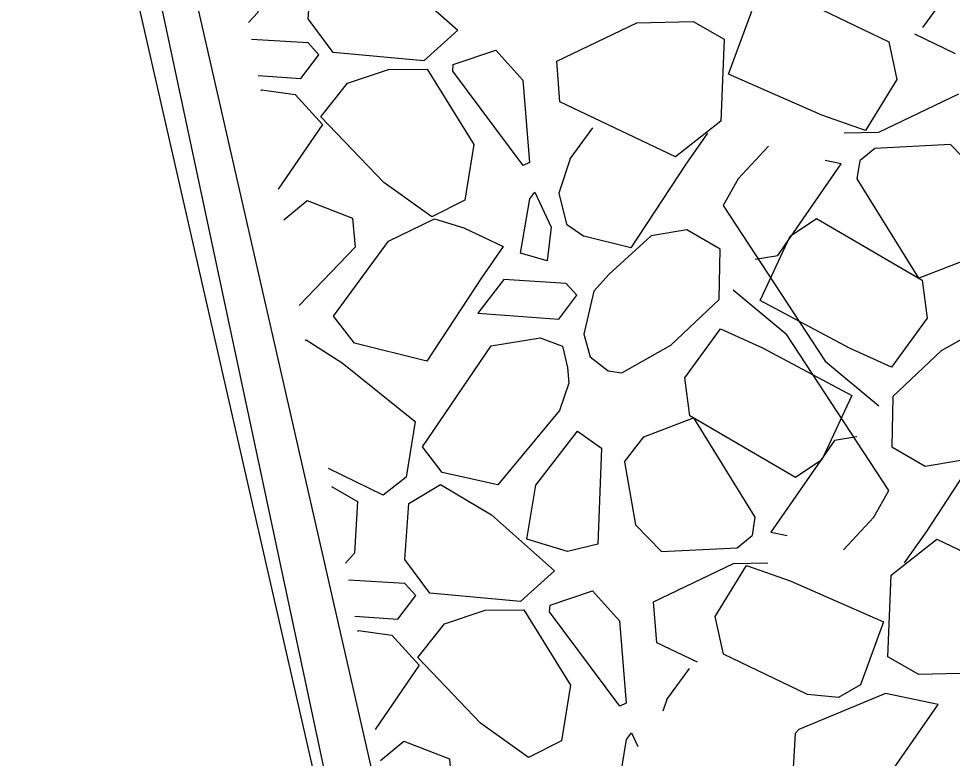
# Model space of a CAD drawing. Extents: x 3040896 to 3051146, y 687568 to 732976.
# Drawn here: x 3044038.86 to 3044056.86, y 721984.35 to 721998.61 of the extents above; entities that cross this region are included whole.
import ezdxf

# ---------------------------------------------------------------- set-up
doc = ezdxf.new("R2010")
doc.units = 0
for name, color, linetype in [('Default', 7, 'Continuous'), ('Exist Horizontal Alignment', 7, 'Continuous'), ('Exist Right of Way Line', 7, 'Continuous'), ('Exist Structure Major Bridge WW', 7, 'Continuous'), ('Exist Structure Minor Head and End Wall', 7, 'Continuous')]:
    doc.layers.add(name, color=color, linetype=linetype)

msp = doc.modelspace()

# ---------------------------------------------------------------- linework, layer by layer
at = {"layer": 'Default'}
for p, q in [((3044056.723, 721999.037), (3044056.286, 721998.443)), ((3044049.237, 721997.796), (3044050.78, 721998.532)), ((3044050.78, 721998.532), (3044051.864, 721998.558)), ((3044047.33, 721998.393), (3044046.672, 721997.798)), ((3044056.131, 721998.319), (3044056.919, 721997.944)), ((3044046.672, 721997.798), (3044044.924, 721997.963)), ((3044047.241, 721997.731), (3044048.059, 721998.004)), ((3044048.059, 721998.004), (3044048.581, 721997.427)), ((3044049.298, 721997.006), (3044049.237, 721997.796)), ((3044045.204, 721997.367), (3044045.99, 721997.634)), ((3044045.99, 721997.634), (3044046.737, 721997.641)), ((3044048.581, 721997.427), (3044048.711, 721995.841)), ((3044043.529, 721997.229), (3044043.549, 721997.239)), ((3044043.549, 721997.239), (3044044.191, 721997.151)), ((3044056.98, 721997.154), (3044055.437, 721996.417)), ((3044049.493, 721995.912), (3044049.931, 721996.507)), ((3044055.437, 721996.417), (3044054.777, 721996.402)), ((3044056.828, 721996.188), (3044055.366, 721996.111)), ((3044056.828, 721996.188), (3044057.326, 721995.67)), ((3044055.366, 721996.111), (3044055.082, 721995.876)), ((3044049.493, 721995.912), (3044049.274, 721995.249)), ((3044054.721, 721995.811), (3044054.407, 721995.877)), ((3044048.814, 721995.265), (3044049.129, 721994.595)), ((3044049.274, 721995.249), (3044049.423, 721994.647)), ((3044045.995, 721994.32), (3044046.878, 721994.752)), ((3044046.878, 721994.752), (3044047.446, 721994.579)), ((3044047.446, 721994.579), (3044048.206, 721994.219)), ((3044049.129, 721994.595), (3044049.051, 721993.94)), ((3044049.423, 721994.647), (3044049.761, 721994.419)), ((3044051.057, 721994.426), (3044050.249, 721993.686)), ((3044045.347, 721994.204), (3044044.272, 721993.079)), ((3044049.051, 721993.94), (3044048.539, 721994.093)), ((3044050.249, 721993.686), (3044049.95, 721993.361)), ((3044049.279, 721992.821), (3044049.626, 721993.278)), ((3044049.95, 721993.361), (3044049.76, 721992.531)), ((3044047.714, 721992.936), (3044049.279, 721992.821)), ((3044057.589, 721992.74), (3044056.647, 721992.206)), ((3044044.393, 721992.403), (3044044.405, 721992.418)), ((3044049.76, 721992.531), (3044049.88, 721992.092)), ((3044049.345, 721992.295), (3044049.446, 721991.888)), ((3044050.493, 721991.784), (3044051.434, 721992.318)), ((3044049.88, 721992.092), (3044050.226, 721991.819)), ((3044049.446, 721991.888), (3044049.472, 721991.585)), ((3044050.226, 721991.819), (3044050.493, 721991.784)), ((3044049.638, 721990.658), (3044050.101, 721990.331)), ((3044050.101, 721990.331), (3044050.027, 721988.482)), ((3044050.539, 721990.068), (3044050.756, 721988.854)), ((3044044.896, 721989.591), (3044045.396, 721989.302)), ((3044051.254, 721988.336), (3044050.756, 721988.854)), ((3044052.715, 721988.412), (3044053, 721988.648)), ((3044053.361, 721988.713), (3044053.675, 721988.646)), ((3044051.254, 721988.336), (3044052.715, 721988.412)), ((3044051.102, 721987.37), (3044052.645, 721988.106)), ((3044052.645, 721988.106), (3044053.305, 721988.122)), ((3044049.195, 721987.967), (3044048.537, 721987.372)), ((3044048.537, 721987.372), (3044046.789, 721987.537)), ((3044049.106, 721987.305), (3044049.924, 721987.578)), ((3044049.924, 721987.578), (3044050.446, 721987.001)), ((3044051.163, 721986.58), (3044051.102, 721987.37)), ((3044047.069, 721986.941), (3044047.855, 721987.208)), ((3044047.855, 721987.208), (3044048.602, 721987.215)), ((3044050.446, 721987.001), (3044050.576, 721985.415)), ((3044045.394, 721986.804), (3044045.414, 721986.813)), ((3044045.414, 721986.813), (3044046.056, 721986.726)), ((3044051.951, 721986.205), (3044051.163, 721986.58)), ((3044051.358, 721985.487), (3044051.796, 721986.081)), ((3044057.302, 721985.991), (3044056.217, 721985.966)), ((3044055.088, 721985.764), (3044054.665, 721985.52)), ((3044055.572, 721985.598), (3044053.9, 721984.905)), ((3044054.665, 721985.52), (3044054.067, 721985.581)), ((3044056.586, 721985.385), (3044055.572, 721985.598)), ((3044051.358, 721985.487), (3044051.283, 721985.26)), ((3044050.679, 721984.84), (3044050.802, 721984.578))]:
    msp.add_line(p, q, dxfattribs=at)
for points in [[(3044044.924, 721997.963), (3044044.443, 721998.607), (3044044.522, 721999.688), (3044045.131, 722000.054), (3044046.111, 721999.468), (3044047.33, 721998.393)], [(3044043.531, 721999.728), (3044043.474, 721998.732), (3044043.296, 721998.536)], [(3044054.015, 721998.943), (3044055.634, 721998.165), (3044055.794, 721997.442), (3044055.188, 721996.455), (3044054.346, 721996.754), (3044052.548, 721997.545), (3044052.994, 721998.76)], [(3044051.864, 721998.558), (3044052.462, 721998.217), (3044052.399, 721996.639), (3044051.522, 721995.947), (3044049.298, 721997.006)], [(3044043.478, 721997.518), (3044044.305, 721997.458), (3044044.652, 721997.914), (3044044.441, 721998.144), (3044043.354, 721998.21)], [(3044046.737, 721997.641), (3044047.636, 721996.188), (3044047.463, 721995.114), (3044046.826, 721994.794)], [(3044048.711, 721995.841), (3044048.588, 721995.781), (3044047.232, 721997.6), (3044047.241, 721997.731)], [(3044046.826, 721994.794), (3044045.903, 721995.453), (3044044.69, 721996.717), (3044045.204, 721997.367)], [(3044044.191, 721997.151), (3044044.721, 721996.574), (3044043.869, 721995.328)], [(3044052.142, 721996.406), (3044051.722, 721995.805), (3044050.666, 721994.193), (3044049.761, 721994.419)], [(3044053.316, 721996.152), (3044052.736, 721995.526), (3044052.446, 721995.007), (3044054.408, 721992.009), (3044055.443, 721991.149)], [(3044053.062, 721993.974), (3044053.495, 721994.044), (3044054.721, 721995.811)], [(3044057.543, 721994.456), (3044057.165, 721993.978), (3044056.213, 721993.606), (3044055.025, 721995.525), (3044055.082, 721995.876)], [(3044048.539, 721994.093), (3044048.715, 721995.137), (3044048.814, 721995.265)], [(3044043.975, 721994.736), (3044044.426, 721995.109), (3044045.301, 721994.768), (3044045.347, 721994.204)], [(3044055.688, 721991.894), (3044054.877, 721992.256), (3044053.159, 721993.181), (3044053.736, 721994.419), (3044054.242, 721994.758), (3044056.282, 721993.569), (3044056.377, 721992.835), (3044055.688, 721991.894)], [(3044052.386, 721994.168), (3044051.746, 721994.538), (3044051.057, 721994.426)], [(3044048.206, 721994.219), (3044047.786, 721993.618), (3044046.73, 721992.006), (3044045.34, 721992.353), (3044044.934, 721992.879), (3044045.995, 721994.32)], [(3044051.434, 721992.318), (3044052.368, 721993.198), (3044052.386, 721994.168)], [(3044049.626, 721993.278), (3044049.415, 721993.508), (3044048.213, 721993.58), (3044047.714, 721992.936)], [(3044054.766, 721988.372), (3044055.346, 721988.998), (3044055.636, 721989.517), (3044053.674, 721992.514), (3044052.639, 721993.375)], [(3044052.394, 721992.63), (3044053.205, 721992.268), (3044054.923, 721991.343), (3044054.346, 721990.105), (3044053.84, 721989.766), (3044051.8, 721990.954), (3044051.705, 721991.689), (3044052.394, 721992.63)], [(3044044.405, 721992.418), (3044045.099, 721991.978), (3044046.506, 721990.844), (3044046.333, 721989.77), (3044045.893, 721989.423), (3044044.834, 721989.937)], [(3044049.472, 721991.585), (3044049.291, 721991.06), (3044048.099, 721989.623), (3044047.028, 721989.863), (3044046.649, 721990.354), (3044047.973, 721992.306), (3044048.917, 721992.46), (3044049.345, 721992.295)], [(3044056.647, 721992.206), (3044055.714, 721991.326), (3044055.696, 721990.356)], [(3044050.539, 721990.068), (3044050.917, 721990.546), (3044051.869, 721990.917), (3044053.057, 721988.999), (3044053, 721988.648)], [(3044048.658, 721988.574), (3044048.833, 721989.618), (3044049.638, 721990.658)], [(3044055.02, 721990.55), (3044054.587, 721990.479), (3044053.361, 721988.713)], [(3044055.696, 721990.356), (3044056.336, 721989.986), (3044057.024, 721990.098)], [(3044055.939, 721988.118), (3044056.36, 721988.719), (3044057.416, 721990.331), (3044058.321, 721990.105)], [(3044046.789, 721987.537), (3044046.308, 721988.181), (3044046.387, 721989.262), (3044046.996, 721989.628), (3044047.976, 721989.042), (3044049.195, 721987.967)], [(3044045.396, 721989.302), (3044045.339, 721988.306), (3044045.161, 721988.11)], [(3044050.027, 721988.482), (3044049.44, 721988.341), (3044048.658, 721988.574)], [(3044056.217, 721985.966), (3044055.62, 721986.307), (3044055.683, 721987.885), (3044056.56, 721988.576), (3044058.784, 721987.518)], [(3044054.067, 721985.581), (3044052.448, 721986.359), (3044052.288, 721987.082), (3044052.893, 721988.069), (3044053.735, 721987.77), (3044055.534, 721986.979), (3044055.088, 721985.764)], [(3044045.343, 721987.092), (3044046.17, 721987.032), (3044046.517, 721987.488), (3044046.306, 721987.719), (3044045.219, 721987.784)], [(3044048.602, 721987.215), (3044049.501, 721985.763), (3044049.328, 721984.689), (3044048.691, 721984.368)], [(3044050.576, 721985.415), (3044050.453, 721985.356), (3044049.097, 721987.175), (3044049.106, 721987.305)], [(3044048.691, 721984.368), (3044047.768, 721985.027), (3044046.555, 721986.291), (3044047.069, 721986.941)], [(3044046.056, 721986.726), (3044046.586, 721986.148), (3044045.734, 721984.903)], [(3044053.9, 721984.905), (3044053.832, 721984.831), (3044053.776, 721983.835), (3044054.416, 721983.465), (3044055.36, 721983.619), (3044056.586, 721985.385)], [(3044050.481, 721984.124), (3044050.58, 721984.711), (3044050.679, 721984.84)], [(3044045.84, 721984.31), (3044046.291, 721984.683), (3044047.166, 721984.342), (3044047.212, 721983.778)]]:
    msp.add_lwpolyline(points, dxfattribs=at)
at = {"layer": 'Exist Horizontal Alignment'}
for centre, radius, start, end in [((3047143.478, 722946.481), 3274.364, 179.827486, 209.692497), ((3045383.017, 722302.494), 1400.136, 189.234207, 200.154015)]:
    msp.add_arc(centre, radius, start, end, dxfattribs=at)
at = {"layer": 'Exist Right of Way Line'}
for radius in [3324.364, 3224.364]:
    msp.add_arc((3047143.478, 722946.481), radius, 179.827486, 209.692497, dxfattribs=at)
at = {"layer": 'Exist Structure Major Bridge WW'}
for points in [[(3044055.712, 721935.139), (3044040.546, 722001.667), (3044023.444, 722088.295), (3044022.487, 722095.876), (3044014.963, 722146.607)], [(3044056.791, 721935.353), (3044041.622, 722001.896), (3044024.531, 722088.471), (3044023.577, 722096.026), (3044016.051, 722146.768)]]:
    msp.add_lwpolyline(points, dxfattribs=at)
at = {"layer": 'Exist Structure Minor Head and End Wall'}
msp.add_lwpolyline([(3044022.243, 722094.179), (3044023.783, 722086.353), (3044024.531, 722085.007), (3044024.707, 722082.846), (3044035.478, 722027.61), (3044045.3, 721981.551), (3044051.786, 721954.634)], dxfattribs=at)
msp.add_lwpolyline([(3044022.243, 722094.179), (3044023.783, 722086.353), (3044024.531, 722085.007), (3044024.707, 722082.846), (3044035.478, 722027.61), (3044045.3, 721981.551), (3044051.786, 721954.634)], dxfattribs=at)

doc.saveas('drawing.dxf')
